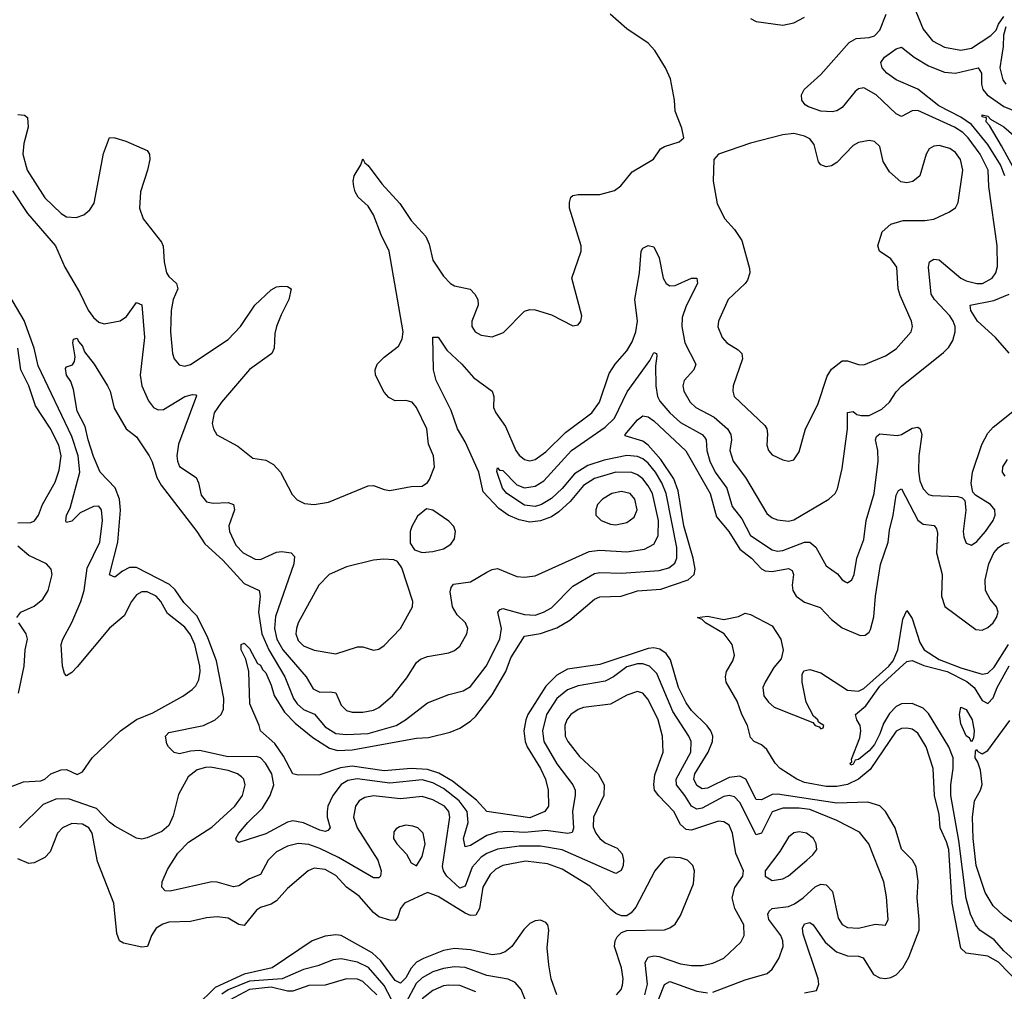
# Model space of a CAD drawing. Header units: inches. Extents: x 1649636 to 1815363, y 506543 to 641975.
# Tile 375 of 656: x 1695156 to 1698812, y 630383 to 633989. Entities that reach past the tile are written whole.
import ezdxf

# ---------------------------------------------------------------- set-up
doc = ezdxf.new("R2010")
doc.units = ezdxf.units.IN
doc.header["$MEASUREMENT"] = 0
doc.layers.add('B6693', color=7, linetype='Continuous')

msp = doc.modelspace()

# ---------------------------------------------------------------- linework, layer by layer
at = {"layer": 'B6693', "color": 5}
for points, elevation in [([(1698470.6, 634050), (1698510, 633954), (1698544.7, 633910), (1698590, 633886.5), (1698650, 633876.3), (1698690, 633883.4), (1698761.3, 633930), (1698781.5, 633950), (1698790, 633972.3), (1698810, 634000.7)], 460), ([(1695130, 633353.2), (1695185.1, 633270), (1695289.1, 633150), (1695323.8, 633070), (1695377.9, 632977.9), (1695410, 632911.3), (1695430, 632883.2), (1695450, 632866.8), (1695470, 632860.7), (1695529, 632871), (1695552.8, 632887.2), (1695590, 632939.3), (1695610, 632931.3), (1695620.1, 632810), (1695603.7, 632670), (1695610.1, 632630), (1695634.3, 632574.3), (1695652.6, 632550), (1695670, 632541), (1695690, 632541.8), (1695770, 632590.1), (1695798.2, 632598.2), (1695810, 632597.1), (1695812.5, 632592.5), (1695745.8, 632414.2), (1695740.3, 632370), (1695742.1, 632350), (1695750, 632331.3), (1695811, 632290), (1695820.1, 632270), (1695830, 632224.2), (1695850, 632200.2), (1695874.3, 632194.3), (1695930, 632197.7), (1695950.2, 632190), (1695953.4, 632170), (1695932.2, 632110), (1695935, 632090), (1695958.2, 632038.2), (1695985.4, 632010), (1696030, 631986.4), (1696050, 631986), (1696110, 632012.7), (1696130, 632015.8), (1696164, 632010), (1696176.5, 631996.5), (1696174.5, 631970), (1696106.2, 631773.8), (1696102.3, 631730), (1696110.7, 631690), (1696132.7, 631650), (1696219.8, 631550), (1696245.5, 631505.5), (1696270, 631493.1), (1696310, 631495.1), (1696330, 631491.1), (1696350, 631445.3), (1696370, 631425.6), (1696390, 631419.2), (1696430, 631418.6), (1696470, 631426.6), (1696490, 631435.9), (1696540.2, 631479.8), (1696594.1, 631545.9), (1696630, 631603.6), (1696644.4, 631615.6), (1696670, 631625.6), (1696750, 631639), (1696770, 631647.4), (1696790, 631663.7), (1696815.9, 631710), (1696820.3, 631730), (1696810.8, 631750), (1696780.3, 631780.3), (1696762.8, 631810), (1696754.8, 631865.2), (1696758, 631882), (1696766.5, 631893.5), (1696830, 631903.2), (1696890, 631939.1), (1696910, 631948.8), (1696930, 631951.8), (1697002.5, 631922.5), (1697030, 631919.7), (1697070, 631925.4), (1697270, 632015.5), (1697310, 632020.1), (1697410, 632013.9), (1697475.5, 632024.5), (1697510, 632042.8), (1697527, 632073), (1697528.3, 632130), (1697505, 632230), (1697490, 632259.6), (1697470, 632285.1), (1697450, 632300.1), (1697428.4, 632308.4), (1697370, 632309.3), (1697290, 632286.4), (1697250, 632259.7), (1697199.6, 632200.4), (1697157.9, 632162.1), (1697130, 632144.5), (1697090, 632129.5), (1697050, 632124.7), (1697010, 632133), (1696970.2, 632150.2), (1696935.4, 632175.4), (1696877.2, 632237.2), (1696861.4, 632310), (1696810, 632422.8), (1696781.6, 632470), (1696758.5, 632538.6), (1696702.6, 632650), (1696692.7, 632690), (1696690, 632811.3), (1696710, 632810.4), (1696742, 632762), (1696797.7, 632710), (1696840.9, 632660.9), (1696910.9, 632610.9), (1696916.9, 632590), (1696915.5, 632550), (1696924.2, 632530), (1696959.6, 632479.6), (1696998, 632390), (1697010, 632373.1), (1697030, 632356.6), (1697050, 632351.4), (1697070, 632356.2), (1697110, 632384.7), (1697183.2, 632456.8), (1697279.9, 632530), (1697309.3, 632570), (1697344.1, 632675.9), (1697366.6, 632710), (1697410, 632760.2), (1697430, 632794), (1697444.3, 632830), (1697450.4, 632870), (1697440.2, 632950), (1697457.4, 633050), (1697463.5, 633130), (1697470, 633140.4), (1697490, 633150.3), (1697510, 633146.4), (1697530, 633105.5), (1697544.7, 633030), (1697555.9, 633010), (1697570, 633001.8), (1697590, 633002.3), (1697650, 633029.1), (1697670.4, 633030), (1697672.8, 633010), (1697630, 632927.1), (1697616, 632884), (1697614.8, 632850), (1697625.5, 632790), (1697666.4, 632710), (1697659, 632690), (1697622.8, 632650), (1697618, 632630), (1697621.7, 632610), (1697645.3, 632570), (1697665.9, 632550), (1697734.1, 632514.1), (1697783.8, 632470), (1697796, 632450), (1697799.3, 632430), (1697792.8, 632390), (1697804.6, 632350), (1697850.7, 632290), (1697930, 632156.5), (1697950, 632139.8), (1697970, 632132.8), (1698010, 632128.3), (1698030, 632132.6), (1698160.5, 632210), (1698183.5, 632230), (1698192.6, 632247.4), (1698210, 632322.8), (1698229.9, 632470), (1698230, 632530.6), (1698250, 632534.4), (1698264.2, 632524.2), (1698280.1, 632520.1), (1698310, 632519.7), (1698356.9, 632543.1), (1698385.7, 632570), (1698410, 632607.9), (1698430, 632629.2), (1698586, 632754), (1698605.8, 632774.2), (1698621.1, 632798.9), (1698629.3, 632830), (1698628.8, 632850), (1698622, 632870), (1698609.9, 632890), (1698552.2, 632950), (1698540.7, 632970), (1698529.9, 633070), (1698534.3, 633090), (1698550, 633099.7), (1698570, 633097.1), (1698650.2, 633030), (1698670, 633020.1), (1698710, 633010.1), (1698731.2, 633010), (1698766.8, 633030), (1698780.5, 633050), (1698786.9, 633073.1), (1698784.8, 633150), (1698754, 633370), (1698751.2, 633430), (1698721.5, 633490), (1698677.9, 633550), (1698657.5, 633570), (1698626.5, 633590), (1698490, 633651.3), (1698470, 633651.1), (1698430, 633629.8), (1698410, 633639.9), (1698335.9, 633710), (1698290, 633735.6), (1698270, 633732.4), (1698257.6, 633722.4), (1698210, 633662.5), (1698190, 633650.7), (1698173.1, 633646.9), (1698130, 633649.9), (1698085.1, 633665.1), (1698072.5, 633672.5), (1698060.3, 633690), (1698058.2, 633710), (1698068.4, 633730), (1698130, 633785.5), (1698235.3, 633904.7), (1698261.3, 633918.7), (1698310, 633922.6), (1698330, 633928.8), (1698349, 633950), (1698372.9, 634010)], 460), ([(1695150, 633636.8), (1695174.4, 633634.4), (1695185.4, 633625.4), (1695188.3, 633590), (1695171.8, 633530), (1695167.9, 633490), (1695183.6, 633430), (1695250, 633327.7), (1695310, 633269.2), (1695330, 633256.9), (1695365.5, 633254.5), (1695395, 633265), (1695416.4, 633283.6), (1695432.5, 633307.5), (1695467.9, 633492.1), (1695490, 633551.3), (1695510, 633551), (1695550, 633538), (1695630, 633504), (1695637.6, 633490), (1695639, 633470), (1695631, 633430), (1695605, 633350), (1695601.7, 633290), (1695614.5, 633250), (1695683.2, 633163.2), (1695688.8, 633148.8), (1695692.5, 633090), (1695701.4, 633050), (1695710, 633035.6), (1695738.9, 633010), (1695742.8, 632990), (1695726.3, 632950), (1695718.5, 632910), (1695716.6, 632830), (1695723.2, 632750), (1695730.3, 632730), (1695748.6, 632708.6), (1695770, 632703.2), (1695790, 632709.3), (1695930, 632802.2), (1695976.2, 632850), (1696029.8, 632930), (1696090, 632986.7), (1696110, 632997.4), (1696130, 633000.3), (1696150, 632999.3), (1696164, 632990), (1696154.9, 632950), (1696126.4, 632893.6), (1696110.1, 632850), (1696103.8, 632823.8), (1696100.9, 632770), (1696092.4, 632750), (1696010, 632690.8), (1695905.1, 632570), (1695878, 632530), (1695871.3, 632490), (1695875.2, 632470), (1695887.8, 632447.8), (1695966.3, 632406.3), (1696022, 632362), (1696070, 632353.7), (1696098.6, 632338.6), (1696124.4, 632310), (1696167.4, 632227.4), (1696186.9, 632206.9), (1696214, 632194), (1696250, 632189.2), (1696302.2, 632197.8), (1696450, 632259.3), (1696470, 632260.5), (1696510, 632244.9), (1696530, 632242), (1696610, 632256), (1696650, 632258), (1696670, 632271.3), (1696677.5, 632282.5), (1696696.2, 632330), (1696693, 632370), (1696674.2, 632414.2), (1696668.3, 632470), (1696630, 632549.4), (1696612.8, 632570), (1696590, 632575.8), (1696550, 632574.3), (1696526.3, 632586.3), (1696510, 632606), (1696477.3, 632670), (1696476, 632690), (1696483.1, 632710), (1696510, 632736.9), (1696562.6, 632777.4), (1696576.4, 632803.6), (1696579.8, 632830), (1696527.6, 633130), (1696498.3, 633190), (1696470, 633264.8), (1696450, 633296.8), (1696413.3, 633330), (1696401.3, 633350), (1696396.3, 633370), (1696394, 633390), (1696398, 633410), (1696422.7, 633450), (1696430, 633472), (1696437.3, 633457.3), (1696450, 633447.7), (1696500.3, 633380.3), (1696567.1, 633307.1), (1696610, 633244.2), (1696663.7, 633183.7), (1696676.2, 633156.2), (1696690, 633096.5), (1696730, 633037.3), (1696755.3, 633010), (1696770, 633001.6), (1696828.4, 632988.4), (1696846.3, 632970), (1696857.4, 632950), (1696858.5, 632930), (1696834.4, 632870), (1696834.9, 632850), (1696847.4, 632830), (1696870, 632817.6), (1696910, 632812.3), (1696952.4, 632827.6), (1697030, 632906.7), (1697050, 632913.7), (1697070, 632912), (1697130, 632894), (1697210, 632852.4), (1697230, 632856.3), (1697239.6, 632870), (1697243, 632890), (1697206.3, 633030), (1697240.5, 633130), (1697241.1, 633150), (1697198, 633290), (1697196.9, 633310), (1697202.9, 633330), (1697210, 633336.4), (1697230, 633340.3), (1697310, 633339.6), (1697365.1, 633354.9), (1697388.1, 633371.9), (1697430, 633424), (1697509.1, 633470.9), (1697535.3, 633510), (1697550, 633518.8), (1697604.7, 633535.3), (1697622, 633550), (1697614, 633586), (1697589.6, 633649.6), (1697587.6, 633690), (1697572.1, 633770), (1697554.2, 633810), (1697514.1, 633874.1), (1697490, 633902.3), (1697410, 633954.7), (1697348.1, 634010)], 480), ([(1697870, 633993.4), (1697890, 633982.4), (1697990, 633968.5), (1698030, 633977.1), (1698070, 633998.4)], 480), ([(1698817.2, 633962.8), (1698808.3, 633931.7), (1698807.4, 633890), (1698795.1, 633810), (1698805.6, 633765.6), (1698817, 633750)], 460), ([(1698813.8, 633410), (1698797.9, 633450), (1698750, 633525.9), (1698690, 633599.7), (1698650, 633626.8), (1698568.6, 633668.6), (1698491.1, 633731.1), (1698410, 633766.1), (1698375.2, 633790), (1698357.6, 633810), (1698352.7, 633830), (1698366.8, 633850), (1698410, 633880.9), (1698430, 633887.1), (1698476.6, 633850), (1698530, 633817.8), (1698590, 633794.6), (1698630, 633790.4), (1698714, 633810), (1698727.3, 633790), (1698727.3, 633750), (1698731.9, 633730), (1698747.6, 633710), (1698810, 633666.2), (1698863.9, 633643.9)], 440), ([(1698850.6, 633430.6), (1698801.2, 633521.2), (1698756.4, 633596.4), (1698743.9, 633610), (1698745.1, 633625.1), (1698730, 633627.8), (1698730, 633635.3), (1698750, 633631.1), (1698760.2, 633620.2), (1698810, 633591), (1698885.1, 633525.1)], 420), ([(1695046.9, 631113.2), (1695170, 631161), (1695235.4, 631164.6), (1695250, 631170.3), (1695271.8, 631190), (1695310, 631204.9), (1695330, 631206), (1695370, 631187.3), (1695390, 631198), (1695425.3, 631250), (1695530, 631349.3), (1695590, 631391.8), (1695650, 631417.1), (1695762.1, 631477.9), (1695797.1, 631502.9), (1695810, 631516.5), (1695821.1, 631538.9), (1695826.9, 631570), (1695825.6, 631590), (1695806.8, 631670), (1695790, 631705.8), (1695770, 631734.6), (1695705.3, 631785.3), (1695679.9, 631830), (1695662.4, 631850), (1695630, 631865.7), (1695610, 631866.1), (1695590, 631854), (1695571.5, 631830), (1695543.8, 631776.2), (1695490, 631730.5), (1695370, 631586.8), (1695350, 631566), (1695330, 631554.5), (1695323.1, 631563.1), (1695314.8, 631590), (1695310.6, 631670), (1695316.3, 631690), (1695350, 631751.2), (1695383.8, 631830), (1695395.2, 631870), (1695407.1, 631952.9), (1695453.4, 632050), (1695464.1, 632130), (1695460.3, 632170), (1695450, 632183.1), (1695430, 632182), (1695381.4, 632158.6), (1695350, 632127.6), (1695330, 632122.9), (1695327.6, 632127.6), (1695329.9, 632150), (1695343.7, 632176.3), (1695379, 632310), (1695373.3, 632370), (1695350, 632442.2), (1695224.4, 632704.4), (1695210.2, 632770.2), (1695172.7, 632872.7), (1695103.6, 632990)], 460), ([(1698830, 632751.1), (1698778.8, 632810), (1698712.7, 632870), (1698687, 632910), (1698684.5, 632930), (1698773.2, 632946.8), (1698829.1, 632970.9)], 440), ([(1697730, 630380.1), (1697850, 630425.8), (1697931.2, 630448.8), (1697950, 630464.9), (1697974.8, 630505.2), (1697990.4, 630550), (1697989.3, 630570), (1697981.8, 630590), (1697937.6, 630650), (1697934.1, 630670), (1697939.1, 630680.9), (1697949.6, 630690.4), (1698010, 630697.8), (1698032.6, 630707.4), (1698065.5, 630730), (1698110, 630771.2), (1698130, 630781.2), (1698150, 630778.1), (1698173.6, 630753.6), (1698194.4, 630654.4), (1698210, 630631.3), (1698230, 630620.1), (1698270, 630618), (1698332.8, 630632.8), (1698371.1, 630628.9), (1698380.5, 630650), (1698374, 630734), (1698364.4, 630790), (1698309, 630930), (1698273.6, 630973.6), (1698190, 631017), (1698090, 631057.5), (1698050, 631063.3), (1697990, 631063), (1697950, 631048.7), (1697910.1, 630970), (1697890, 630964.2), (1697830, 631083.8), (1697810, 631104.9), (1697790, 631109.9), (1697770, 631105.6), (1697690, 631063.3), (1697670, 631058.9), (1697650.2, 631070.2), (1697626.2, 631110), (1697594.5, 631150), (1697593.1, 631170), (1697647.5, 631270), (1697649, 631310), (1697640.6, 631330), (1697581.5, 631421.5), (1697522.1, 631562.1), (1697495, 631590), (1697470, 631598.6), (1697450, 631598), (1697410, 631587.1), (1697360.4, 631550), (1697330, 631534.3), (1697230, 631517.1), (1697190, 631501.8), (1697150, 631469.9), (1697112.2, 631410), (1697097, 631350), (1697102.2, 631310), (1697150, 631226.7), (1697210.1, 631150), (1697218, 631130), (1697218.7, 631110), (1697208.4, 631051.6), (1697211.7, 630988.3), (1697207.8, 630972.2), (1697191.3, 630968.7), (1697110, 630979.7), (1697030, 630972.4), (1696970, 630976.4), (1696930, 630973.6), (1696890, 630961.3), (1696830, 630924), (1696810, 630919.8), (1696804.2, 630950), (1696820.7, 631010), (1696817.5, 631050), (1696788, 631090), (1696730, 631135.4), (1696690, 631156.9), (1696650, 631167.7), (1696530, 631155.5), (1696408.7, 631171.3), (1696375.1, 631164.9), (1696350, 631150.7), (1696318.5, 631110), (1696300.6, 631070), (1696297.4, 631050), (1696298, 631030), (1696309.1, 630990), (1696300, 630980), (1696290, 630976.5), (1696270, 630980.9), (1696210, 631008.4), (1696170, 631015.9), (1696150, 631010.3), (1696070, 630967.2), (1695970, 630935.6), (1695961.5, 630941.5), (1695958.9, 630950), (1695969.8, 630970), (1696003.4, 631010), (1696057.6, 631062.4), (1696086.6, 631110), (1696099.3, 631150), (1696092.2, 631190), (1696069, 631230), (1696050, 631249.9), (1696035.1, 631255.1), (1695930, 631253.8), (1695823.5, 631276.5), (1695790, 631274.2), (1695750, 631264.5), (1695729.5, 631269.5), (1695708.3, 631290), (1695702.1, 631302.1), (1695697.1, 631330), (1695710, 631344.1), (1695838.3, 631370), (1695882.4, 631390), (1695904.8, 631410), (1695912.7, 631430), (1695913.8, 631470), (1695886.5, 631610), (1695855.1, 631695.1), (1695815.5, 631775.5), (1695765.8, 631825.8), (1695733.4, 631873.4), (1695712.3, 631892.3), (1695590, 631956.3), (1695564.3, 631955.7), (1695537.5, 631942.5), (1695510, 631920.5), (1695490, 631928.7), (1695521, 632050), (1695530.9, 632169.1), (1695527.3, 632210), (1695511.3, 632251.3), (1695455.6, 632310), (1695430, 632368.2), (1695410, 632429.7), (1695399.5, 632479.5), (1695370, 632535.8), (1695356.3, 632616.3), (1695346.7, 632646.7), (1695329.8, 632670), (1695326, 632694), (1695330, 632701), (1695351.8, 632708.2), (1695359.5, 632720.5), (1695362, 632738), (1695353.2, 632790), (1695356.4, 632803.6), (1695370, 632806.8), (1695374.1, 632794.1), (1695390, 632777.1), (1695396.4, 632756.4), (1695432.8, 632710), (1695481.8, 632630), (1695492.2, 632610), (1695507.3, 632547.3), (1695551.7, 632470), (1695590, 632441.1), (1695637.3, 632370), (1695648.6, 632348.6), (1695665, 632290), (1695682, 632262), (1695814.4, 632090), (1695843.3, 632043.3), (1695910, 631983.4), (1695990, 631896.5), (1696045, 631870), (1696048.7, 631850), (1696042.6, 631790), (1696055.8, 631710), (1696081.3, 631650), (1696141, 631550), (1696173.1, 631470), (1696186.1, 631450), (1696210, 631429.1), (1696251.2, 631411.2), (1696290, 631365.2), (1696330, 631340.4), (1696370, 631336.3), (1696450, 631339.8), (1696554, 631370), (1696588.4, 631390), (1696670, 631453.9), (1696750, 631484.3), (1696802.3, 631497.7), (1696830, 631514.8), (1696887.8, 631590), (1696939.4, 631690), (1696945.4, 631730), (1696930.9, 631790), (1696940, 631800), (1696950, 631803.5), (1697030, 631781.9), (1697070, 631779.6), (1697101.5, 631790), (1697130, 631805.7), (1697210, 631886.1), (1697290, 631933.6), (1697310, 631936.9), (1697390, 631934.5), (1697530, 631944.7), (1697565.8, 631954.2), (1697588.1, 631971.9), (1697595.8, 631990), (1697595.9, 632030), (1697556.5, 632230), (1697540.5, 632270), (1697517.1, 632310), (1697490, 632342.8), (1697470, 632359.1), (1697450, 632368.3), (1697410, 632371.3), (1697325.9, 632354.1), (1697265.9, 632334.1), (1697215.9, 632304.1), (1697170, 632249.5), (1697130, 632211.7), (1697092.9, 632190), (1697070, 632182.6), (1697030, 632187.3), (1696964.3, 632230), (1696948.3, 632250), (1696928, 632312), (1696930, 632326), (1696937.1, 632317.1), (1696950, 632316.5), (1697002.5, 632262.5), (1697030, 632251.9), (1697070, 632257.7), (1697102.3, 632277.7), (1697204.3, 632390), (1697330, 632477.1), (1697364.2, 632510), (1697411.6, 632608.4), (1697495.6, 632724.4), (1697510, 632753.8), (1697520.7, 632750), (1697522, 632742), (1697516.1, 632703.9), (1697517.8, 632630), (1697524.6, 632590), (1697533.3, 632573.3), (1697570, 632530.1), (1697610, 632494.2), (1697690, 632450.1), (1697699.1, 632439.1), (1697704.5, 632430), (1697707.6, 632390), (1697718.1, 632350), (1697737.9, 632310), (1697781, 632250), (1697801.9, 632181.9), (1697837, 632137), (1697870, 632074.7), (1697950, 632022.1), (1697970, 632016.3), (1697990, 632018.8), (1698070, 632050.1), (1698090.1, 632050.1), (1698112, 632032), (1698150, 631961.7), (1698192.5, 631932.5), (1698210, 631910.4), (1698222.6, 631902.6), (1698230, 631899.5), (1698245.1, 631910), (1698254.8, 631930), (1698264.3, 631990), (1698290, 632059.3), (1698299.3, 632130), (1698328.8, 632230), (1698343.1, 632350), (1698342, 632390), (1698333.3, 632430), (1698337.6, 632442.4), (1698350, 632452.4), (1698414, 632446), (1698430, 632450.1), (1698470, 632473.1), (1698490, 632477.2), (1698499.6, 632470), (1698505.1, 632450), (1698494.3, 632370), (1698492.9, 632312.9), (1698498.1, 632278.1), (1698510, 632247.5), (1698530, 632227.3), (1698543.3, 632223.4), (1698639.3, 632219.3), (1698654.9, 632214.9), (1698664.9, 632204.9), (1698669.3, 632169.3), (1698659.2, 632090), (1698660.9, 632070), (1698670, 632045.7), (1698690, 632038.5), (1698710, 632052), (1698742.4, 632090), (1698770.6, 632130), (1698778.2, 632150), (1698775.9, 632170), (1698760.9, 632190), (1698704.7, 632224.7), (1698695.1, 632235.1), (1698688, 632268), (1698693.6, 632310), (1698727.6, 632412.4), (1698750, 632454.9), (1698770, 632477.2), (1698850, 632539.7)], 440), ([(1695150, 632122.2), (1695197.5, 632122.5), (1695211.4, 632128.6), (1695226.5, 632150), (1695240.9, 632190), (1695288, 632272), (1695303.2, 632316.8), (1695309.9, 632370), (1695302.1, 632410), (1695270, 632472.5), (1695215.6, 632555.6), (1695189.9, 632630), (1695161, 632690), (1695149.5, 632770)], 480), ([(1698070, 630377.6), (1698114.2, 630385.8), (1698122.5, 630410), (1698120.5, 630430), (1698064.8, 630595.2), (1698062.2, 630617.8), (1698070, 630633.2), (1698090, 630638), (1698102, 630630), (1698146, 630566), (1698188.4, 630530), (1698230, 630514.7), (1698270, 630514), (1698287.6, 630507.6), (1698325.9, 630445.9), (1698350, 630432.8), (1698370, 630430.6), (1698390, 630434.2), (1698410, 630444.3), (1698435, 630470), (1698457.4, 630510), (1698495.4, 630610), (1698495.9, 630650), (1698487.7, 630730), (1698491.8, 630791.8), (1698484.6, 630844.6), (1698471.2, 630870), (1698430.2, 630910.2), (1698406.5, 630990), (1698370.2, 631050.3), (1698350, 631071.5), (1698305.2, 631085.2), (1698190, 631080.9), (1697970, 631115.3), (1697950, 631113.6), (1697910, 631093.2), (1697890, 631095.2), (1697852, 631170), (1697830, 631182.1), (1697790, 631177), (1697710, 631137.3), (1697690, 631134.2), (1697670, 631147), (1697659.2, 631170), (1697662.6, 631190), (1697712.5, 631270), (1697728.1, 631310), (1697729.5, 631330), (1697722, 631350), (1697708.1, 631368.1), (1697650, 631425.6), (1697630, 631453.9), (1697602.2, 631510), (1697572.7, 631612.7), (1697556.5, 631636.5), (1697533.2, 631653.2), (1697510, 631658.1), (1697490, 631655.9), (1697310, 631595.5), (1697190, 631579.1), (1697150, 631556.6), (1697110, 631515.6), (1697043.2, 631410), (1697034.9, 631390), (1697028.3, 631350), (1697032.9, 631310), (1697040.1, 631290), (1697090, 631209.6), (1697108.5, 631170), (1697118.8, 631130), (1697119.5, 631070), (1697106.2, 631050), (1697050, 631027.5), (1696890, 631049.9), (1696852.7, 631092.7), (1696763.5, 631163.5), (1696712.1, 631192.1), (1696670, 631205.9), (1696610, 631210.5), (1696510, 631200.8), (1696390, 631218.6), (1696347.5, 631212.5), (1696270, 631186.9), (1696190, 631185.1), (1696170, 631189.7), (1696135.2, 631255.2), (1696103.2, 631303.2), (1696049.7, 631350), (1696045.7, 631370), (1696011.3, 631450), (1696007.3, 631570), (1695995.3, 631615.3), (1695978, 631650), (1695979, 631670), (1695990, 631675.5), (1696010, 631654.9), (1696039.5, 631599.5), (1696050, 631592.9), (1696057.2, 631577.2), (1696070, 631564.6), (1696090, 631519.5), (1696100.9, 631480.9), (1696138.8, 631418.8), (1696178.4, 631378.4), (1696245.1, 631325.1), (1696305.9, 631285.9), (1696336.7, 631276.7), (1696390, 631278.8), (1696630, 631322.8), (1696674.4, 631325.6), (1696754.6, 631345.4), (1696790, 631359.8), (1696830, 631385.3), (1696850, 631404.5), (1696910, 631483.8), (1696960.8, 631570), (1696979.5, 631620.5), (1697030, 631701.7), (1697090, 631711.5), (1697150, 631732.4), (1697199.1, 631760.9), (1697290, 631838.1), (1697310, 631847.3), (1697389.6, 631849.6), (1697450, 631869.3), (1697536, 631876), (1697638, 631910), (1697660.4, 631930), (1697663.6, 631950), (1697656.9, 631990), (1697622.1, 632110), (1697600.9, 632240.9), (1697584.6, 632284.6), (1697536.5, 632356.5), (1697490, 632409.6), (1697470, 632425.3), (1697404.7, 632444.7), (1697403.8, 632450), (1697450, 632503.8), (1697470, 632519.3), (1697490, 632514.7), (1697510, 632500.3), (1697628.8, 632388.8), (1697719.3, 632230), (1697743.6, 632143.6), (1697788.9, 632090), (1697830, 632024.1), (1697873.5, 631990), (1697910, 631950.6), (1697923.9, 631943.9), (1697950, 631940.9), (1698010, 631951.8), (1698024.5, 631944.5), (1698028.9, 631930), (1698024.4, 631890), (1698027, 631870), (1698039.3, 631850), (1698070, 631827.3), (1698128, 631808), (1698170, 631763.2), (1698210, 631731.6), (1698276.5, 631703.5), (1698294.7, 631705.3), (1698310, 631716.5), (1698314.4, 631725.6), (1698327.2, 631772.8), (1698333.7, 631850), (1698352.5, 631967.5), (1698380.5, 632050), (1698385.1, 632094.9), (1698399.5, 632150), (1698410, 632224), (1698418.9, 632241.1), (1698430, 632247.4), (1698490, 632131.9), (1698510, 632116.3), (1698551.4, 632111.4), (1698559.7, 632099.7), (1698563.2, 632083.2), (1698560.5, 632010), (1698580.6, 631930), (1698578.7, 631850), (1698590.6, 631810.6), (1698705.5, 631725.5), (1698730, 631723.7), (1698750, 631733.2), (1698770, 631750.1), (1698783.2, 631770), (1698788.9, 631790), (1698782.4, 631810), (1698758.7, 631838.7), (1698742.4, 631870), (1698740.4, 631910), (1698753.8, 631970), (1698773.3, 632010), (1698790, 632030.6), (1698810, 632043.9), (1698830, 632048.1)], 420), ([(1698814.4, 632294.4), (1698804.9, 632310), (1698806.2, 632330), (1698822.9, 632357.1)], 420), ([(1695145.7, 631770), (1695160.5, 631790), (1695210, 631812.8), (1695242, 631838), (1695261.7, 631870), (1695276.8, 631930), (1695273.7, 631950), (1695256.2, 631970), (1695190, 632000.2), (1695150, 632035)], 480), ([(1698869.8, 630409.8), (1698790, 630491.3), (1698750, 630513.9), (1698670, 630524.3), (1698650, 630543.1), (1698618.4, 630710), (1698605.1, 630910), (1698597.6, 630937.6), (1698573.7, 630990), (1698570, 631038.9), (1698552.4, 631110), (1698547.4, 631210), (1698522, 631290), (1698490, 631341.5), (1698470, 631355.6), (1698450, 631359.3), (1698430, 631358.2), (1698410, 631348.2), (1698313.7, 631206.3), (1698269.8, 631170), (1698230, 631150.5), (1698190, 631143), (1698150, 631143.4), (1698070, 631157.8), (1698041.7, 631170), (1697979.5, 631210), (1697961.5, 631230), (1697930, 631281), (1697910, 631297.4), (1697883.4, 631310), (1697870, 631325.4), (1697857.7, 631370), (1697837.3, 631410), (1697819.5, 631459.5), (1697779, 631530), (1697776.2, 631550), (1697780.8, 631570), (1697804.4, 631610), (1697809.7, 631630), (1697801.6, 631670), (1697771.3, 631710), (1697702.6, 631750), (1697690, 631763.5), (1697673.2, 631770), (1697710, 631775.5), (1697770, 631762.6), (1697825.3, 631774.7), (1697850, 631786.7), (1697870, 631782), (1697950, 631739.7), (1697981.8, 631690), (1697991.2, 631648.8), (1697982.9, 631617.1), (1697955.5, 631584.5), (1697923.4, 631530), (1697915.6, 631510), (1697919.4, 631479.4), (1697935.6, 631455.6), (1697957.7, 631437.7), (1698100.7, 631380.7), (1698109, 631370), (1698124.3, 631364.3), (1698130, 631357.1), (1698139.3, 631360.7), (1698141.6, 631370), (1698121.5, 631381.5), (1698118.9, 631390), (1698103.7, 631403.7), (1698076.1, 631456.1), (1698061.4, 631530), (1698061.5, 631558.5), (1698067.5, 631572.5), (1698090, 631578), (1698130, 631564.7), (1698230, 631501), (1698270, 631496.6), (1698290, 631506.7), (1698383.1, 631590), (1698399.6, 631610), (1698415.8, 631650), (1698435.4, 631764.6), (1698450, 631795.8), (1698470, 631766.2), (1698497.6, 631677.6), (1698514.4, 631650), (1698570, 631613.9), (1698650, 631583.4), (1698730, 631559.6), (1698750, 631563.9), (1698773.7, 631586.3), (1698826.6, 631670)], 380), ([(1695151.6, 631490), (1695172.7, 631590), (1695176.2, 631650), (1695185.6, 631690), (1695180.8, 631710), (1695153.1, 631750)], 480), ([(1698854, 630494), (1698810, 630533.2), (1698774.5, 630574.5), (1698720.2, 630610), (1698704.5, 630630), (1698686, 630670), (1698670, 630728), (1698642.7, 630942.7), (1698612.5, 631110), (1698613.1, 631150), (1698622.3, 631210), (1698621.4, 631250), (1698606.2, 631290), (1698530, 631414), (1698510, 631434), (1698470, 631451.8), (1698430, 631450.4), (1698410, 631439.5), (1698386, 631414), (1698362.6, 631377.4), (1698350, 631338.4), (1698330, 631298.6), (1698310, 631275.3), (1698270, 631243.8), (1698258.5, 631241.5), (1698250, 631226), (1698242, 631222), (1698239, 631230), (1698245.8, 631234.2), (1698244.9, 631244.9), (1698275.6, 631324.4), (1698279.4, 631350), (1698276.6, 631370), (1698263.8, 631390), (1698259.4, 631410), (1698298, 631442), (1698350, 631515.4), (1698450, 631606.7), (1698470, 631610.5), (1698512.5, 631592.6), (1698599.4, 631570), (1698672.8, 631532.8), (1698699.9, 631510), (1698730, 631462), (1698750, 631451.7), (1698770, 631472.4), (1698784.9, 631510), (1698830, 631591.6)], 360), ([(1697477.7, 630370), (1697486.5, 630410), (1697478.4, 630490), (1697489.6, 630510.4), (1697510, 630514.9), (1697530, 630512.3), (1697610, 630485.3), (1697650, 630479.3), (1697690, 630479.5), (1697730, 630488), (1697770, 630506), (1697834, 630566.1), (1697846.2, 630590), (1697844.1, 630630), (1697810.8, 630690.8), (1697801.9, 630730), (1697811.8, 630768.2), (1697841, 630810), (1697843.1, 630830), (1697814.7, 630894.7), (1697803, 630970), (1697790, 630999.3), (1697770, 631012.5), (1697750, 631014.2), (1697650, 630981.3), (1697630, 630983.2), (1697610, 631002.2), (1697584.5, 631050), (1697528.5, 631108.5), (1697513.5, 631130), (1697509.9, 631150.1), (1697513.9, 631186.1), (1697544.9, 631270), (1697542.4, 631330), (1697526.1, 631390), (1697490, 631466.2), (1697470, 631489), (1697450, 631496.1), (1697410, 631482.5), (1697350, 631449.3), (1697250, 631435.8), (1697230, 631429.3), (1697202.7, 631410), (1697187.8, 631390), (1697180.7, 631370), (1697181.5, 631330), (1697190.7, 631310), (1697234.9, 631254.9), (1697303.9, 631190), (1697325.9, 631150), (1697325, 631110), (1697287.1, 631030), (1697285.9, 630994.1), (1697295.3, 630970), (1697310.2, 630950), (1697330, 630933.9), (1697374.5, 630914.5), (1697393, 630893), (1697398.4, 630870), (1697396.9, 630850), (1697388.9, 630831.1), (1697370, 630820.3), (1697170, 630908.6), (1697090, 630921.5), (1697010, 630922.3), (1696930, 630910.6), (1696890, 630894.5), (1696870, 630881.1), (1696836.4, 630843.6), (1696810, 630773.2), (1696790, 630765.5), (1696742.4, 630810), (1696729.9, 630830), (1696726.2, 630846.2), (1696753.4, 631030), (1696749.4, 631050), (1696732.9, 631070), (1696690, 631094.2), (1696650, 631106.1), (1696570, 631097.3), (1696470, 631108.3), (1696437.4, 631102.6), (1696416, 631090), (1696402.8, 631070), (1696395.9, 631030), (1696408.8, 630990), (1696485.5, 630870), (1696498, 630830), (1696495.6, 630810), (1696490, 630804.7), (1696470, 630804.5), (1696339.9, 630879.9), (1696270, 630913.7), (1696230, 630927.5), (1696190, 630931.9), (1696150, 630922.2), (1696110, 630900.2), (1696079, 630870), (1696050, 630816.5), (1696010, 630800.2), (1695970, 630774.9), (1695950, 630771.2), (1695890, 630788.7), (1695870, 630789.3), (1695714.6, 630754.6), (1695695.8, 630755.8), (1695683.8, 630770), (1695685.7, 630790), (1695705.4, 630834.6), (1695743.6, 630896.4), (1695783.5, 630936.5), (1695870, 630991.9), (1695955, 631070), (1695983.4, 631110), (1695993.9, 631150), (1695988.3, 631170), (1695979.3, 631179.3), (1695964.5, 631190), (1695930, 631202), (1695865.2, 631214.8), (1695845.8, 631214.2), (1695815.3, 631204.7), (1695781.3, 631178.7), (1695746.2, 631113.8), (1695725.8, 631034.3), (1695710, 630998.4), (1695683.5, 630976.5), (1695630, 630952.1), (1695610, 630947.7), (1695590, 630951.7), (1695510, 630996.1), (1695490, 631010.6), (1695441, 631061.1), (1695427.1, 631067.1), (1695337.2, 631097.2), (1695290, 631095.6), (1695243.3, 631076.7), (1695155.9, 630990)], 460), ([(1698890, 630604.8), (1698810, 630663.4), (1698770, 630700.9), (1698740.8, 630750), (1698707.1, 630850), (1698696, 630950), (1698693.6, 631030), (1698701.1, 631090), (1698723.7, 631130), (1698729.9, 631150.1), (1698723.2, 631203.2), (1698713.9, 631233.9), (1698704, 631250), (1698705.1, 631274.9), (1698710, 631280.7), (1698713.2, 631273.2), (1698730, 631264.9), (1698750, 631276.5), (1698832, 631388)], 340), ([(1697371.7, 630370), (1697389, 630390), (1697394.1, 630405.9), (1697396.3, 630430), (1697390.5, 630470), (1697364.5, 630550), (1697366.9, 630570), (1697374.6, 630585.4), (1697390, 630601.5), (1697410, 630609.2), (1697550, 630611.5), (1697570, 630618.3), (1697590, 630632.2), (1697610, 630664.9), (1697657.4, 630782.6), (1697662, 630830), (1697655.1, 630850), (1697635.1, 630870), (1697610, 630878), (1697570, 630881.4), (1697550, 630874), (1697514.7, 630830), (1697444.2, 630695.8), (1697426.2, 630673.8), (1697410, 630663.6), (1697390, 630663.5), (1697370, 630672.5), (1697350, 630687.9), (1697273.1, 630773.1), (1697170, 630836.5), (1697116, 630855.9), (1697034.3, 630865.7), (1696950, 630849.9), (1696924, 630836), (1696902.9, 630817.1), (1696876.2, 630770), (1696862.9, 630690), (1696850, 630666.1), (1696830, 630664.5), (1696810, 630672.8), (1696710, 630735.2), (1696670, 630749.7), (1696584.9, 630710), (1696570.2, 630690), (1696560.5, 630659.5), (1696550, 630646.3), (1696530, 630646.8), (1696490, 630659.3), (1696470, 630675.1), (1696416.2, 630736.2), (1696369.4, 630769.4), (1696330, 630812.8), (1696290, 630835.5), (1696250, 630839.6), (1696227.5, 630830), (1696150, 630765), (1696110, 630718.6), (1696090, 630706.7), (1696050, 630694.6), (1696035.7, 630684.3), (1695990, 630627.2), (1695970, 630631.4), (1695930, 630654.1), (1695890, 630659.1), (1695850, 630656.4), (1695790, 630642.3), (1695710, 630639.4), (1695687.7, 630632.3), (1695663.1, 630616.9), (1695645.5, 630590), (1695631.4, 630550), (1695610, 630547), (1695541.8, 630561.8), (1695526.4, 630570), (1695517.1, 630597.1), (1695505.6, 630710), (1695445.2, 630865.2), (1695425.6, 630970), (1695413, 630990), (1695390, 631002.8), (1695350, 631006.1), (1695315.6, 630990), (1695296.5, 630970), (1695270, 630900.7), (1695250, 630879.7), (1695210, 630859.7), (1695190, 630857.6), (1695150, 630875.1)], 480), ([(1697150.3, 630370.3), (1697129.9, 630430), (1697121.1, 630481.1), (1697115, 630545), (1697121, 630610), (1697116.8, 630630), (1697110, 630638.5), (1697090, 630646.8), (1697070, 630645), (1697050, 630634.4), (1697027.9, 630612.1), (1696983.5, 630550), (1696958.9, 630530), (1696938.3, 630521.7), (1696910, 630517.9), (1696830, 630537.3), (1696770, 630542.1), (1696730, 630534.4), (1696655.3, 630504.7), (1696629.2, 630490.8), (1696610, 630468.6), (1696590, 630433.6), (1696570, 630413.4), (1696550, 630423.5), (1696496.7, 630496.7), (1696465.4, 630525.4), (1696350, 630590.3), (1696330, 630593.2), (1696290, 630587.6), (1696241.6, 630570), (1696094.1, 630470), (1695990, 630446.7), (1695882.6, 630397.4), (1695811.8, 630328.2)], 520), ([(1696550, 630326.8), (1696510, 630404.6), (1696450.9, 630470.9), (1696410, 630490.8), (1696350, 630503.2), (1696320.2, 630499.8), (1696262.7, 630477.3), (1696210, 630464.3), (1696131.2, 630430), (1696010, 630420.8), (1695930, 630388.5), (1695906.9, 630373.1)], 540), ([(1697032.9, 630352.9), (1697017.5, 630390), (1696995.4, 630415.4), (1696970, 630428.1), (1696890, 630441.3), (1696810, 630471.6), (1696770, 630473.5), (1696730, 630468.3), (1696690, 630455.4), (1696650, 630433.5), (1696628.4, 630411.6), (1696590, 630340.2)], 540), ([(1696482.5, 630370), (1696430, 630419.2), (1696410, 630428.5), (1696370, 630429.6), (1696290, 630405.7), (1696230, 630404.2), (1696170, 630384.1), (1696150, 630383.6), (1696090, 630398.2), (1696010, 630389.5), (1695934.6, 630350)], 560), ([(1696850, 630381.5), (1696790, 630404.1), (1696750, 630406.5), (1696730, 630403), (1696690, 630386.5), (1696650, 630354.6)], 560), ([(1697510, 630308.5), (1697550, 630408.2), (1697570, 630420.1), (1697670, 630383.5), (1697710, 630377.6)], 440)]:
    msp.add_lwpolyline(points, dxfattribs=dict(at, elevation=elevation))
for points, elevation in [([(1698030, 633566), (1697990, 633561.8), (1697870, 633530.7), (1697751, 633490), (1697733.4, 633470), (1697730.4, 633389.6), (1697745.5, 633305.5), (1697773.7, 633250), (1697810, 633210.3), (1697837.6, 633170), (1697865.1, 633065.1), (1697866.3, 633050), (1697857.8, 633022.2), (1697850, 633009.8), (1697786.4, 632950), (1697750.2, 632870), (1697748.6, 632848.6), (1697764, 632810), (1697781.1, 632790), (1697824, 632764), (1697837.4, 632750), (1697839.7, 632730), (1697805.5, 632630), (1697803.5, 632610), (1697808.4, 632590), (1697923.2, 632483.2), (1697930.2, 632470), (1697932.3, 632452.3), (1697930.3, 632410), (1697936.5, 632390), (1697950, 632374), (1697990, 632354.9), (1698010, 632350.3), (1698030, 632354.9), (1698050, 632385.5), (1698073.6, 632470), (1698119.2, 632560.8), (1698153.7, 632666.3), (1698170, 632691.9), (1698210, 632722.3), (1698230, 632723), (1698270, 632708.9), (1698290, 632707.5), (1698370, 632741.2), (1698410, 632767.9), (1698465.4, 632830), (1698470.9, 632850), (1698467.7, 632870), (1698424.9, 632964.9), (1698418.2, 632990), (1698412.4, 633070), (1698390, 633102), (1698348.7, 633130), (1698342.7, 633150), (1698358, 633202), (1698390, 633230.3), (1698435.9, 633244.1), (1698516.2, 633243.8), (1698550, 633249.2), (1698606, 633274), (1698630, 633290.5), (1698640.4, 633310), (1698658.1, 633430), (1698649, 633470), (1698630, 633496.5), (1698610, 633511.4), (1698570, 633521.5), (1698550, 633519.7), (1698533, 633510), (1698521.1, 633490), (1698498, 633410), (1698472, 633388), (1698450, 633383.1), (1698427.7, 633387.7), (1698384.8, 633424.8), (1698362.3, 633462.3), (1698350, 633518), (1698330, 633537.4), (1698310, 633540.4), (1698270, 633533.1), (1698250, 633521.5), (1698190, 633458.5), (1698170, 633446.4), (1698150, 633442.3), (1698130.8, 633450.8), (1698121.7, 633461.7), (1698105.3, 633525.3), (1698090, 633546.6), (1698070, 633557)], 480), ([(1697390, 632237.8), (1697354.9, 632230), (1697320.2, 632210), (1697301.8, 632190), (1697295, 632170), (1697295.8, 632150), (1697314.9, 632130), (1697350, 632116.8), (1697370, 632114.8), (1697410, 632122.5), (1697437.1, 632142.9), (1697448.5, 632170), (1697440.5, 632210), (1697422.4, 632230)], 480), ([(1696666, 632174), (1696633, 632147), (1696612.3, 632107.7), (1696605.5, 632090), (1696606.2, 632046.2), (1696622, 632022), (1696650, 632012.2), (1696690, 632015.2), (1696730, 632025.5), (1696757.3, 632042.7), (1696770, 632062), (1696774.5, 632090), (1696768.6, 632108.6), (1696750, 632127.8), (1696690, 632169.2)], 480), ([(1696507.2, 631987.2), (1696470, 631982.8), (1696370, 631958), (1696305.8, 631930), (1696266.6, 631890), (1696190.2, 631750), (1696183.6, 631730), (1696181.8, 631710), (1696190, 631685.2), (1696210, 631665.4), (1696250, 631649.5), (1696330, 631635.7), (1696410, 631661.7), (1696430, 631661.6), (1696470, 631648.9), (1696490, 631652.8), (1696510, 631666.7), (1696569.8, 631730), (1696615.1, 631810), (1696615.5, 631830), (1696574.5, 631954.5), (1696558.4, 631978.4), (1696544.8, 631984.8)], 480), ([(1698690, 631309), (1698682.6, 631322.6), (1698670, 631331.1), (1698650, 631376.2), (1698645.9, 631410), (1698650, 631437.3), (1698670, 631428.9), (1698692.6, 631390), (1698700.1, 631350), (1698697.8, 631322.2)], 340), ([(1696590, 630999.1), (1696566, 630994), (1696553.6, 630986.4), (1696545.5, 630974.5), (1696544.6, 630950), (1696556.1, 630930), (1696591.8, 630891.8), (1696610, 630859.3), (1696630, 630848.4), (1696650, 630883.8), (1696661.4, 630930), (1696654.6, 630970), (1696634.3, 630990), (1696616.2, 630996.2)], 480), ([(1698050, 630975.5), (1698030, 630971.1), (1698010, 630954.6), (1697978.1, 630901.9), (1697924.4, 630830), (1697923.8, 630810), (1697950, 630794.6), (1697990, 630801.1), (1698010, 630812.2), (1698078.4, 630870), (1698101.4, 630890), (1698115.3, 630910), (1698113.6, 630930), (1698102.8, 630950), (1698076.9, 630970)], 460)]:
    msp.add_lwpolyline(points, close=True, dxfattribs=dict(at, elevation=elevation))

doc.saveas('drawing.dxf')
